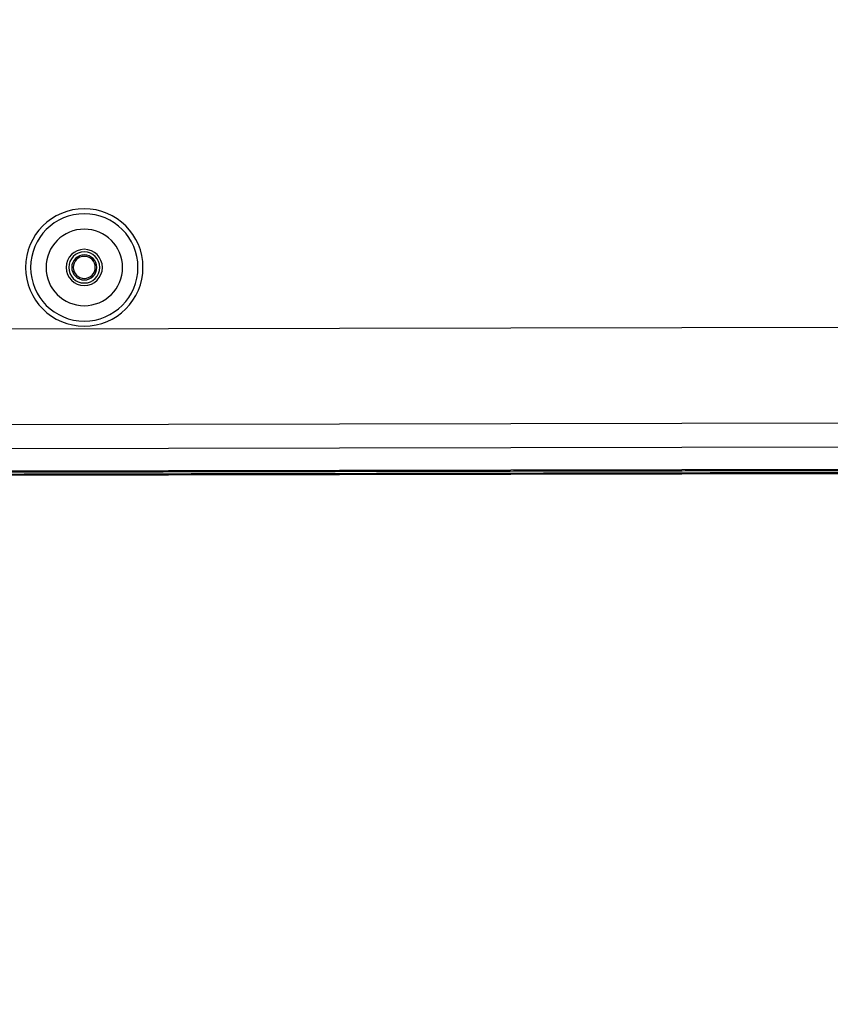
# Model space of a CAD drawing. Header units: millimetres. Extents: x 40090 to 187415, y -53271 to 40260.
# Tile 307 of 406: x 143089 to 143169, y 14020 to 14117. Entities that reach past the tile are written whole.
import ezdxf

# ---------------------------------------------------------------- set-up
doc = ezdxf.new("R2010")
doc.units = ezdxf.units.MM
doc.layers.add('AVM_projektor', color=6, linetype='Continuous')
doc.layers.add('AVM_sp_230VAC', color=170, linetype='Continuous')
doc.styles.add('AVM', font='arial.ttf')
doc.dimstyles.new('AVM-1_50', dxfattribs={"dimscale": 40, "dimtxt": 2.5, "dimasz": 2.5, "dimexe": 1.25, "dimexo": 0.625, "dimtad": 1, "dimdec": 0, "dimrnd": 1, "dimtxsty": 'AVM', "dimcen": 2.5, "dimclrd": 256, "dimclre": 256, "dimclrt": 256, "dimadec": 0, "dimazin": 0, "dimtfac": 1, "dimtdec": 0, "dimtmove": 0, "dimatfit": 3, "dimfxl": 0, "dimarcsym": 0})

# ---------------------------------------------------------------- blocks, each defined once
blk = doc.blocks.new('PT-FW430-bottom')
for p, q in [((200.491, 304.353), (200.491, 73.885)), ((214.57, 304.016), (214.57, 3.544)), ((214.997, 21.103), (214.997, 294.331)), ((215, 294.627), (215, 20.806)), ((212.36, 169.213), (212.36, 27.663)), ((209.993, 169.153), (209.993, 31.031))]:
    blk.add_line(p, q)
for radius in [5.829, 5.33, 3.8, 1.8, 1.545, 1.245, 1.093]:
    blk.add_circle((194.4, 153.767), radius)
for points, start_tangent, end_tangent in [([(214.698, 305.111), (214.698, 302.486), (214.698, 299.86), (214.698, 297.235), (214.698, 294.61), (214.698, 291.985), (214.698, 289.36), (214.698, 286.735), (214.698, 284.11), (214.698, 281.484), (214.698, 278.859), (214.698, 276.234), (214.698, 273.609), (214.698, 270.984), (214.698, 268.359), (214.698, 265.733), (214.698, 263.108), (214.698, 260.483), (214.698, 257.858), (214.698, 255.233), (214.698, 252.608), (214.698, 249.983), (214.698, 247.357), (214.698, 244.732), (214.698, 242.107), (214.698, 239.482), (214.698, 236.857), (214.698, 234.232), (214.698, 231.606), (214.698, 228.981), (214.698, 226.356), (214.698, 223.731), (214.698, 221.106), (214.698, 218.481), (214.698, 215.856), (214.698, 213.23), (214.698, 210.605), (214.698, 207.98), (214.698, 205.355), (214.698, 202.73), (214.698, 200.105), (214.698, 197.48), (214.698, 194.854), (214.698, 192.229), (214.698, 189.604), (214.698, 186.979), (214.698, 184.354), (214.697, 181.729), (214.697, 179.103), (214.697, 176.478), (214.697, 173.853), (214.697, 171.228), (214.697, 168.603), (214.697, 165.978), (214.697, 163.353), (214.697, 160.727), (214.697, 158.102), (214.697, 155.477), (214.697, 152.852), (214.697, 150.227), (214.697, 147.602), (214.697, 144.976), (214.697, 142.351), (214.697, 139.726), (214.697, 137.101), (214.697, 134.476), (214.697, 131.851), (214.697, 129.226), (214.697, 126.6), (214.697, 123.975), (214.697, 121.35), (214.697, 118.725), (214.697, 116.1), (214.697, 113.475), (214.697, 110.849), (214.697, 108.224), (214.697, 105.599), (214.697, 102.974), (214.697, 100.349), (214.697, 97.724), (214.697, 95.099), (214.697, 92.473), (214.697, 89.848), (214.697, 87.223), (214.697, 84.598), (214.697, 81.973), (214.697, 79.348), (214.697, 76.723), (214.697, 74.097), (214.697, 71.472), (214.697, 68.847), (214.697, 66.222), (214.697, 63.597), (214.697, 60.972), (214.697, 58.346), (214.697, 55.721), (214.697, 53.096), (214.697, 50.471), (214.697, 47.846), (214.697, 45.221), (214.697, 42.596), (214.697, 39.97), (214.697, 37.345), (214.697, 34.72), (214.697, 32.095), (214.697, 29.47), (214.697, 26.845), (214.697, 24.219), (214.697, 21.594), (214.697, 18.969), (214.697, 16.344), (214.697, 13.719), (214.697, 11.094), (214.697, 8.469), (214.697, 5.843), (214.697, 3.218)], (-0.000004, -1), (-0.000004, -1)), ([(214.9, 297.867), (214.9, 238.944), (214.9, 180.02), (214.9, 121.097), (214.9, 62.173), (214.9, 3.25)], (0.000001, -1), (0.000001, -1))]:
    blk.add_spline(points, degree=3, dxfattribs=dict(start_tangent=start_tangent, end_tangent=end_tangent))

msp = doc.modelspace()

# ---------------------------------------------------------------- block references
at = {"layer": 'AVM_projektor', "xscale": -1, "rotation": 90.11045350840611}
msp.add_blockref('PT-FW430-bottom', (143248.339, 14287.489), dxfattribs=at)

# ---------------------------------------------------------------- leaders
at = {"layer": 'AVM_sp_230VAC', "annotation_type": 0, "has_hookline": 1, "hookline_direction": 0, "text_width": 3632.333}
for points in [[(138090.085, 19236.034), (140699.942, 11086.442), (140799.942, 11086.442)], [(138090.085, 14949.608), (139688.712, 8001.544), (139788.712, 8001.544)]]:
    msp.add_leader(points, dimstyle='AVM-1_50', override={"dimgap": 0.625, "dimtad": 0}, dxfattribs=at)

doc.saveas('drawing.dxf')
